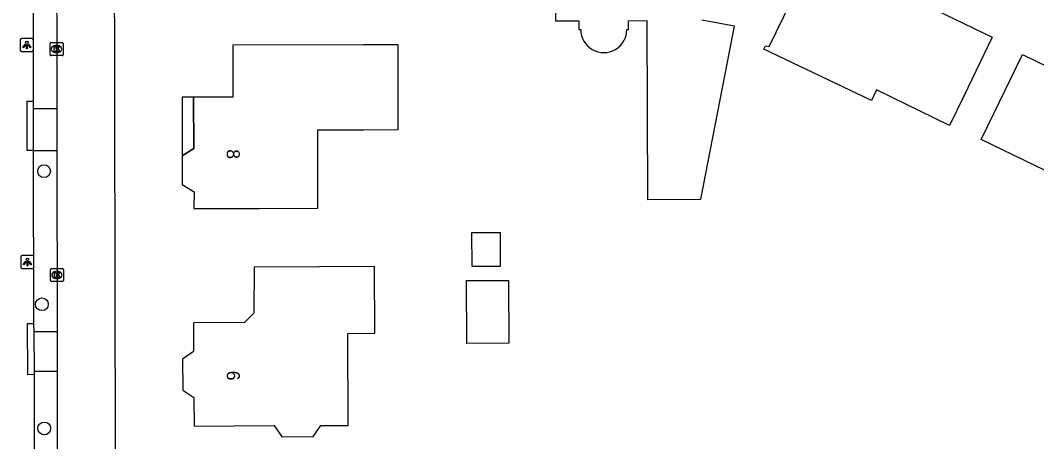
# Model space of a CAD drawing. Extents: x 160457 to 162082, y 388340 to 389736.
# Drawn here: x 161109.3 to 161187, y 388575.1 to 388607.3 of the extents above; entities that cross this region are included whole.
import ezdxf

# ---------------------------------------------------------------- set-up
doc = ezdxf.new("R2010")
doc.units = 0
for name, color, linetype in [('IMGEO_Boom', 7, 'Continuous'), ('IMGEO_Kolk', 7, 'Continuous'), ('IMGEO_Lichtpunt', 7, 'Continuous'), ('IMGEO_Pand', 7, 'Continuous'), ('IMGEO_Pand_nummerreeks', 7, 'Continuous'), ('IMGEO_Pand_overbouw', 7, 'Continuous'), ('IMGEO_Parkeervlak_open', 7, 'Continuous'), ('IMGEO_Rijbaan_lokaal_open', 7, 'Continuous'), ('IMGEO_Voetpad_open', 7, 'Continuous')]:
    doc.layers.add(name, color=color, linetype=linetype)

msp = doc.modelspace()

# ---------------------------------------------------------------- linework, layer by layer
at = {"layer": 'IMGEO_Boom'}
for centre in [(161111.109, 388595.765), (161110.941, 388585.578), (161111.119, 388576.069)]:
    msp.add_circle(centre, 0.489, dxfattribs=at)
at = {"layer": 'IMGEO_Kolk'}
for p, q in [((161111.562, 388604.682), (161111.562, 388605.534)), ((161111.637, 388605.608), (161112.489, 388605.608)), ((161112.05, 388605.388), (161112.075, 388605.388)), ((161112.563, 388605.534), (161112.563, 388604.682)), ((161112.489, 388604.608), (161111.637, 388604.608)), ((161112.073, 388604.828), (161112.048, 388604.828)), ((161111.59, 388587.392), (161111.59, 388588.244)), ((161111.665, 388588.318), (161112.517, 388588.318)), ((161112.078, 388588.098), (161112.103, 388588.098)), ((161112.591, 388588.244), (161112.591, 388587.392)), ((161112.517, 388587.318), (161111.665, 388587.318)), ((161112.101, 388587.538), (161112.076, 388587.538))]:
    msp.add_line(p, q, dxfattribs=at)
for points in [[(161111.562, 388604.682), (161111.562, 388605.534)], [(161111.637, 388605.608), (161112.489, 388605.608)], [(161111.883, 388605.308), (161112.006, 388605.308), (161112.006, 388605.157), (161112.136, 388605.308), (161112.3, 388605.308), (161112.154, 388605.157), (161112.307, 388604.908), (161112.155, 388604.908), (161112.07, 388605.072), (161112.006, 388605.005), (161112.006, 388604.908), (161111.883, 388604.908), (161111.883, 388605.308)], [(161112.563, 388605.534), (161112.563, 388604.682)], [(161112.489, 388604.608), (161111.637, 388604.608)], [(161111.59, 388587.392), (161111.59, 388588.244)], [(161111.665, 388588.318), (161112.517, 388588.318)], [(161111.911, 388588.018), (161112.034, 388588.018), (161112.034, 388587.867), (161112.164, 388588.018), (161112.328, 388588.018), (161112.182, 388587.867), (161112.335, 388587.618), (161112.183, 388587.618), (161112.098, 388587.782), (161112.034, 388587.715), (161112.034, 388587.618), (161111.911, 388587.618), (161111.911, 388588.018)], [(161112.591, 388588.244), (161112.591, 388587.392)], [(161112.517, 388587.318), (161111.665, 388587.318)]]:
    msp.add_lwpolyline(points, dxfattribs=at)
for centre, start, end in [((161111.639, 388605.532), 91.55205, 178.44795), ((161111.639, 388605.532), 91.55205, 178.44795), ((161112.487, 388605.532), 1.55205, 88.44795), ((161112.487, 388605.532), 1.55205, 88.44795), ((161111.639, 388604.684), 181.55205, 268.44795), ((161111.639, 388604.684), 181.55205, 268.44795), ((161112.487, 388604.684), 271.55205, 358.44795), ((161112.487, 388604.684), 271.55205, 358.44795), ((161111.667, 388588.242), 91.55205, 178.44795), ((161111.667, 388588.242), 91.55205, 178.44795), ((161112.515, 388588.242), 1.55205, 88.44795), ((161112.515, 388588.242), 1.55205, 88.44795), ((161111.667, 388587.394), 181.55205, 268.44795), ((161111.667, 388587.394), 181.55205, 268.44795), ((161112.515, 388587.394), 271.55205, 358.44795), ((161112.515, 388587.394), 271.55205, 358.44795)]:
    msp.add_arc(centre, 0.0765, start, end, dxfattribs=at)
for centre, major_axis, ratio, start_param, end_param in [((161112.049, 388605.108), (-0.387, 0.002), 0.722429, 4.712389, 7.853982), ((161112.074, 388605.108), (-0.39, 0.002), 0.717154, 1.570796, 4.712389), ((161112.077, 388587.818), (-0.387, 0.002), 0.722429, 4.712389, 7.853982), ((161112.102, 388587.818), (-0.39, 0.002), 0.717154, 1.570796, 4.712389)]:
    msp.add_ellipse(centre, major_axis=major_axis, ratio=ratio, start_param=start_param, end_param=end_param, dxfattribs=at)
at = {"layer": 'IMGEO_Lichtpunt'}
for p, q in [((161109.292, 388605.828), (161109.292, 388605.021)), ((161109.292, 388605.828), (161109.292, 388605.021)), ((161110.194, 388605.923), (161109.386, 388605.923)), ((161110.194, 388605.923), (161109.386, 388605.923)), ((161110.288, 388605.021), (161110.288, 388605.828)), ((161110.288, 388605.021), (161110.288, 388605.828)), ((161109.386, 388604.927), (161110.194, 388604.927)), ((161109.386, 388604.927), (161110.194, 388604.927)), ((161109.333, 388589.214), (161109.333, 388588.407)), ((161109.333, 388589.214), (161109.333, 388588.407)), ((161110.235, 388589.309), (161109.427, 388589.309)), ((161110.235, 388589.309), (161109.427, 388589.309)), ((161110.329, 388588.407), (161110.329, 388589.214)), ((161110.329, 388588.407), (161110.329, 388589.214)), ((161109.427, 388588.313), (161110.235, 388588.313)), ((161109.427, 388588.313), (161110.235, 388588.313))]:
    msp.add_line(p, q, dxfattribs=at)
for points in [[(161109.666, 388605.492), (161109.705, 388605.464), (161109.517, 388605.202), (161109.479, 388605.229), (161109.666, 388605.492)], [(161109.768, 388605.444), (161109.815, 388605.444), (161109.815, 388605.122), (161109.768, 388605.122), (161109.768, 388605.444)], [(161109.878, 388605.464), (161109.916, 388605.491), (161110.103, 388605.229), (161110.064, 388605.201), (161109.878, 388605.464)], [(161109.707, 388588.878), (161109.746, 388588.85), (161109.558, 388588.588), (161109.52, 388588.615), (161109.707, 388588.878)], [(161109.809, 388588.83), (161109.856, 388588.83), (161109.856, 388588.508), (161109.809, 388588.508), (161109.809, 388588.83)], [(161109.919, 388588.85), (161109.957, 388588.877), (161110.144, 388588.615), (161110.105, 388588.587), (161109.919, 388588.85)]]:
    msp.add_lwpolyline(points, dxfattribs=at)
for centre in [(161109.791, 388605.626), (161109.832, 388589.012)]:
    msp.add_circle(centre, 0.0994, dxfattribs=at)
for centre, start, end in [((161109.386, 388605.828), 90, 180), ((161109.386, 388605.828), 90, 180), ((161110.194, 388605.828), 0, 90), ((161110.194, 388605.828), 0, 90), ((161109.386, 388605.021), 180, 270), ((161109.386, 388605.021), 180, 270), ((161110.194, 388605.021), 270, 0), ((161110.194, 388605.021), 270, 360), ((161109.427, 388589.214), 90, 180), ((161109.427, 388589.214), 90, 180), ((161110.235, 388589.214), 0, 90), ((161110.235, 388589.214), 0, 90), ((161109.427, 388588.407), 180, 270), ((161109.427, 388588.407), 180, 270), ((161110.235, 388588.407), 270, 0), ((161110.235, 388588.407), 270, 360)]:
    msp.add_arc(centre, 0.0946, start, end, dxfattribs=at)
at = {"layer": 'IMGEO_Pand'}
for points in [[(161166.176, 388605.112), (161166.299, 388605.369), (161166.579, 388605.306), (161169.358, 388611.011), (161171.548, 388615.506), (161171.28, 388615.638), (161171.404, 388615.896), (161176.543, 388613.402), (161175.837, 388611.972), (161178.632, 388610.615), (161177.817, 388608.817), (161183.645, 388606.015), (161181.471, 388601.513), (161180.386, 388599.267), (161174.786, 388601.998), (161174.397, 388601.185), (161166.176, 388605.112)], [(161150.223, 388609.034), (161150.224, 388607.278), (161152.025, 388607.277), (161152.026, 388606.608), (161152.167, 388606.609)], [(161155.687, 388606.614), (161155.827, 388606.614), (161155.825, 388607.284), (161157.218, 388607.289), (161157.264, 388593.603), (161161.344, 388593.625), (161163.922, 388606.854), (161161.428, 388607.334)], [(161138.186, 388605.432), (161135.542, 388605.429), (161125.555, 388605.419), (161125.548, 388601.432), (161122.546, 388601.424), (161122.556, 388597.499), (161121.685, 388596.93), (161121.668, 388594.734), (161122.579, 388594.178), (161122.571, 388592.894), (161127.571, 388592.916), (161132.064, 388592.936), (161132.054, 388598.935), (161135.553, 388598.94), (161138.192, 388598.944), (161138.186, 388605.432)], [(161183.774, 388600.185), (161185.952, 388604.685), (161194.027, 388600.77), (161195.682, 388604.084), (161196.824, 388603.533), (161197.755, 388603.85), (161199.579, 388602.96), (161199.923, 388602.026), (161201.064, 388601.456), (161198.886, 388596.956), (161195.524, 388590.008), (161190.112, 388592.642), (161190.899, 388594.271), (161182.807, 388598.188), (161183.774, 388600.185)], [(161146.007, 388588.471), (161143.847, 388588.464), (161143.837, 388591.057), (161145.998, 388591.065), (161146.007, 388588.471)], [(161131.699, 388575.449), (161132.27, 388576.296), (161134.369, 388576.302), (161134.346, 388583.351), (161136.414, 388583.358), (161136.396, 388588.457), (161132.171, 388588.443), (161127.171, 388588.426), (161127.156, 388584.902), (161126.439, 388584.17), (161122.551, 388584.157), (161122.551, 388581.951), (161121.698, 388581.378), (161121.717, 388578.991), (161122.567, 388578.444), (161122.582, 388576.242), (161128.722, 388576.287), (161129.298, 388575.432), (161131.699, 388575.449)], [(161146.667, 388582.589), (161143.442, 388582.577), (161143.425, 388587.387), (161146.65, 388587.398), (161146.667, 388582.589)]]:
    msp.add_lwpolyline(points, dxfattribs=at)
msp.add_arc((161153.927, 388606.602), 1.76, 179.77293, 0.38984, dxfattribs=at)
at = {"layer": 'IMGEO_Pand_overbouw'}
msp.add_lwpolyline([(161121.674, 388601.422), (161121.685, 388596.93), (161122.556, 388597.499), (161122.546, 388601.424)], close=True, dxfattribs=at)
at = {"layer": 'IMGEO_Parkeervlak_open'}
for points in [[(161112.072, 388600.545), (161110.31, 388600.542)], [(161110.305, 388597.341), (161112.077, 388597.344)], [(161112.099, 388583.473), (161110.34, 388583.47)], [(161110.366, 388580.455), (161112.104, 388580.458)]]:
    msp.add_lwpolyline(points, dxfattribs=at)
at = {"layer": 'IMGEO_Rijbaan_lokaal_open'}
for points in [[(161116.468, 388615.081), (161116.467, 388614.225), (161116.631, 388533.739)], [(161112.048, 388615.059), (161112.072, 388600.545)], [(161112.072, 388600.545), (161112.077, 388597.344)], [(161112.077, 388597.344), (161112.099, 388583.473)], [(161112.099, 388583.473), (161112.104, 388580.458)], [(161112.104, 388580.458), (161112.181, 388533.074)]]:
    msp.add_lwpolyline(points, dxfattribs=at)
at = {"layer": 'IMGEO_Voetpad_open'}
for points in [[(161110.311, 388601.111), (161110.285, 388615.061)], [(161110.305, 388597.341), (161109.806, 388597.341), (161109.812, 388601.111), (161110.311, 388601.111)], [(161110.31, 388600.542), (161110.311, 388601.111)], [(161110.305, 388597.341), (161110.31, 388600.542)], [(161110.334, 388584.109), (161110.305, 388597.341)], [(161110.368, 388580.189), (161109.869, 388580.185), (161109.835, 388584.105), (161110.334, 388584.109)], [(161110.34, 388583.47), (161110.334, 388584.109)], [(161110.366, 388580.455), (161110.34, 388583.47)], [(161110.368, 388580.189), (161110.366, 388580.455)], [(161110.37, 388566.039), (161110.368, 388580.189)]]:
    msp.add_lwpolyline(points, dxfattribs=at)

# ---------------------------------------------------------------- texts
at = {"layer": 'IMGEO_Pand_nummerreeks'}
for s, rotation, p in [('8', 270.16595, (161125.077, 388597.438)), ('6', 270.22441, (161125.085, 388580.484))]:
    msp.add_text(s, height=1, rotation=rotation, dxfattribs=at).set_placement(p)

doc.saveas('drawing.dxf')
